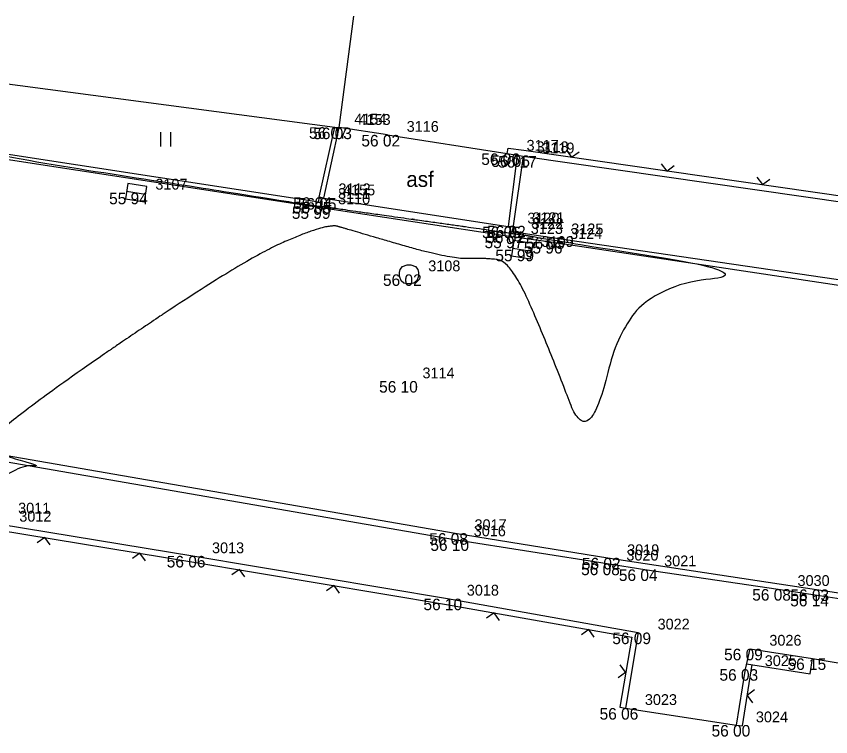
# Model space of a CAD drawing. Extents: x -704017 to -701500, y -1008977 to -1008450.
# Drawn here: x -702378.13 to -702357, y -1008796.57 to -1008777.87 of the extents above; entities that cross this region are included whole.
import ezdxf

# ---------------------------------------------------------------- set-up
doc = ezdxf.new("R2010")
doc.units = 0
for name, color, linetype in [('Z_body', 7, 'Continuous'), ('Z_body_cisla', 7, 'Continuous'), ('Z_body_vysky', 7, 'Continuous'), ('Z_budovy', 7, 'Continuous'), ('Z_komunikace', 7, 'Continuous'), ('Z_obruby', 7, 'Continuous'), ('Z_oploceni', 7, 'Continuous'), ('Z_popis', 7, 'Continuous'), ('Z_rozhrani_ploch', 7, 'Continuous'), ('Z_site_znaky_kanalizace', 7, 'Continuous'), ('Z_site_znaky_pilire', 7, 'Continuous'), ('Z_vrstevnice_hlavni', 7, 'Continuous'), ('Z_vstupy', 7, 'Continuous')]:
    doc.layers.add(name, color=color, linetype=linetype)

# ---------------------------------------------------------------- blocks, each defined once
blk = doc.blocks.new('POINT_DISPLAY')
blk.add_line((0, 0), (0, 0))
blk = doc.blocks.new('Z212')
for p, q in [((-0.17, 0.17), (0, 0)), ((0, 0), (0.17, 0.17))]:
    blk.add_line(p, q)
blk = doc.blocks.new('Z306')
for p, q in [((-0.13, 0.17), (-0.13, -0.2)), ((0.13, 0.17), (0.13, -0.2))]:
    blk.add_line(p, q)
blk = doc.blocks.new('Z620')
for p, q in [((-0.17, 0.2), (-0.05, 0.25)), ((-0.05, 0.25), (0.05, 0.25)), ((0.05, 0.25), (0.17, 0.2)), ((-0.25, 0.05), (-0.23, 0.13)), ((-0.25, -0.05), (-0.25, 0.05)), ((-0.23, 0.13), (-0.17, 0.2)), ((0.17, 0.2), (0.23, 0.13)), ((0.23, 0.13), (0.25, 0.05)), ((0.25, 0.05), (0.25, -0.05)), ((-0.2, -0.17), (-0.25, -0.05)), ((-0.13, -0.23), (-0.2, -0.17)), ((0.2, -0.17), (0.13, -0.23)), ((0.25, -0.05), (0.2, -0.17)), ((-0.05, -0.25), (-0.13, -0.23)), ((0.05, -0.25), (-0.05, -0.25)), ((0.13, -0.23), (0.05, -0.25))]:
    blk.add_line(p, q)
blk = doc.blocks.new('Z38')
for p, q in [((0.25, 0.2), (-0.25, 0.2)), ((-0.25, 0.2), (-0.25, -0.2)), ((-0.25, 0), (0.25, 0)), ((0.25, -0.2), (0.25, 0.2)), ((-0.25, -0.2), (0.25, -0.2))]:
    blk.add_line(p, q)

msp = doc.modelspace()

# ---------------------------------------------------------------- linework, layer by layer
at = {"layer": 'Z_budovy'}
for p, q in [((-702369.75, -1008780.76), (-702369.37, -1008777.87)), ((-702380.68, -1008779.32), (-702369.86, -1008780.75)), ((-702369.86, -1008780.75), (-702369.75, -1008780.76))]:
    msp.add_line(p, q, dxfattribs=at)
at = {"layer": 'Z_komunikace'}
for p, q in [((-702380.87, -1008781.2), (-702370.28, -1008782.83)), ((-702370.28, -1008782.83), (-702365.28, -1008783.59)), ((-702365.28, -1008783.59), (-702364.26, -1008783.73)), ((-702364.26, -1008783.73), (-702351.64, -1008785.62)), ((-702380.11, -1008788.97), (-702366.74, -1008791.29)), ((-702366.74, -1008791.29), (-702362.78, -1008791.93)), ((-702362.78, -1008791.93), (-702357.37, -1008792.75)), ((-702357.37, -1008792.75), (-702346.7, -1008794.35))]:
    msp.add_line(p, q, dxfattribs=at)
at = {"layer": 'Z_obruby'}
for p, q in [((-702370.27, -1008782.57), (-702369.86, -1008780.75)), ((-702380.73, -1008781.08), (-702370.28, -1008782.69)), ((-702364.98, -1008781.5), (-702365.24, -1008783.31)), ((-702370.28, -1008782.69), (-702370.27, -1008782.57)), ((-702370.15, -1008782.59), (-702370.27, -1008782.57)), ((-702370.15, -1008782.59), (-702365.37, -1008783.33)), ((-702365.37, -1008783.33), (-702365.24, -1008783.31)), ((-702365.24, -1008783.31), (-702365.26, -1008783.46)), ((-702365.26, -1008783.46), (-702364.23, -1008783.61)), ((-702364.23, -1008783.61), (-702351.63, -1008785.46)), ((-702380.12, -1008789.13), (-702366.76, -1008791.45)), ((-702366.76, -1008791.45), (-702362.8, -1008792.08)), ((-702362.8, -1008792.08), (-702361.82, -1008792.23)), ((-702361.82, -1008792.23), (-702358.36, -1008792.74)), ((-702358.36, -1008792.74), (-702357.4, -1008792.89)), ((-702357.4, -1008792.89), (-702346.75, -1008794.5))]:
    msp.add_line(p, q, dxfattribs=at)
at = {"layer": 'Z_oploceni'}
for p, q in [((-702365.39, -1008781.43), (-702365.37, -1008781.29)), ((-702365.39, -1008781.43), (-702365.13, -1008781.48)), ((-702365.37, -1008781.29), (-702364.96, -1008781.35)), ((-702364.96, -1008781.35), (-702351.36, -1008783.31)), ((-702365.13, -1008781.48), (-702364.98, -1008781.5)), ((-702364.98, -1008781.5), (-702351.38, -1008783.46)), ((-702378.55, -1008791.06), (-702373.55, -1008791.88)), ((-702378.62, -1008791.2), (-702373.57, -1008792.03)), ((-702373.57, -1008792.03), (-702366.97, -1008793.14)), ((-702373.55, -1008791.88), (-702366.94, -1008792.99)), ((-702366.94, -1008792.99), (-702361.99, -1008793.87)), ((-702366.97, -1008793.14), (-702362.16, -1008793.99)), ((-702361.99, -1008793.87), (-702362.32, -1008795.83)), ((-702362.16, -1008793.99), (-702362.47, -1008795.81)), ((-702359.21, -1008794.82), (-702359.09, -1008794.29)), ((-702359.29, -1008796.29), (-702359.04, -1008794.7)), ((-702359.44, -1008796.27), (-702359.21, -1008794.82)), ((-702362.47, -1008795.81), (-702362.32, -1008795.83)), ((-702359.44, -1008796.27), (-702359.29, -1008796.29))]:
    msp.add_line(p, q, dxfattribs=at)
at = {"layer": 'Z_rozhrani_ploch'}
for p, q in [((-702370.15, -1008782.59), (-702369.75, -1008780.76)), ((-702365.13, -1008781.48), (-702365.37, -1008783.33))]:
    msp.add_line(p, q, dxfattribs=at)
at = {"layer": 'Z_site_znaky_pilire'}
for p, q in [((-702359.09, -1008794.29), (-702357.47, -1008794.54)), ((-702357.53, -1008794.94), (-702357.47, -1008794.54)), ((-702359.18, -1008794.68), (-702357.53, -1008794.94))]:
    msp.add_line(p, q, dxfattribs=at)
at = {"layer": 'Z_vrstevnice_hlavni'}
msp.add_open_spline([(-702380.763, -1008779.303), (-702380.768, -1008779.745), (-702380.814, -1008781.152), (-702372.893, -1008782.393), (-702370.28, -1008782.807), (-702370.258, -1008782.79), (-702369.462, -1008782.913), (-702365.314, -1008783.493), (-702365.268, -1008783.512), (-702364.927, -1008783.55), (-702364.247, -1008783.677), (-702358.651, -1008784.57), (-702362.266, -1008784.943), (-702363.273, -1008789.197), (-702364.26, -1008786.597), (-702365.281, -1008784.24), (-702365.98, -1008784.143), (-702366.876, -1008784.178), (-702369.5, -1008783.41), (-702370.081, -1008783.24), (-702372.421, -1008784.284), (-702379.017, -1008788.822), (-702378.624, -1008789.228), (-702377.444, -1008789.562), (-702377.893, -1008789.517), (-702378.478, -1008789.818), (-702379.093, -1008790.283), (-702379.225, -1008790.78), (-702379.225, -1008790.85)], degree=2, dxfattribs=at)
at = {"layer": 'Z_vstupy'}
for p, q in [((-702368.5, -1008780.95), (-702369.75, -1008780.76)), ((-702368.5, -1008780.95), (-702365.39, -1008781.43)), ((-702357.47, -1008794.54), (-702356.23, -1008794.76)), ((-702362.32, -1008795.83), (-702359.44, -1008796.27))]:
    msp.add_line(p, q, dxfattribs=at)

# ---------------------------------------------------------------- block references
at = {"layer": 'Z_body'}
for p in [(-702369.86, -1008780.75), (-702369.75, -1008780.76), (-702368.5, -1008780.95), (-702365.39, -1008781.43), (-702365.13, -1008781.48), (-702364.98, -1008781.5), (-702375.02, -1008782.45), (-702370.28, -1008782.69), (-702370.27, -1008782.57), (-702370.15, -1008782.59), (-702370.28, -1008782.83), (-702365.37, -1008783.33), (-702365.24, -1008783.31), (-702365.28, -1008783.59), (-702365.26, -1008783.46), (-702364.26, -1008783.73), (-702364.23, -1008783.61), (-702365, -1008783.93), (-702367.94, -1008784.57), (-702368.09, -1008787.34), (-702366.74, -1008791.29), (-702366.76, -1008791.45), (-702373.55, -1008791.88), (-702362.78, -1008791.93), (-702362.8, -1008792.08), (-702361.82, -1008792.23), (-702358.36, -1008792.74), (-702357.37, -1008792.75), (-702366.94, -1008792.99), (-702357.4, -1008792.89), (-702361.99, -1008793.87), (-702359.09, -1008794.29), (-702357.47, -1008794.54), (-702359.21, -1008794.82), (-702362.32, -1008795.83), (-702359.44, -1008796.27)]:
    msp.add_blockref('POINT_DISPLAY', p, dxfattribs=at)
at = {"layer": 'Z_oploceni'}
for p, rotation in [((-702363.72, -1008781.53), -8.200000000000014), ((-702361.25, -1008781.89), -8.200000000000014), ((-702358.77, -1008782.24), -8.200000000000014), ((-702377.39, -1008791.4), 170.7), ((-702374.92, -1008791.81), 170.7), ((-702372.34, -1008792.23), 170.5), ((-702369.88, -1008792.65), 170.5), ((-702365.73, -1008793.36), 169.9), ((-702363.27, -1008793.79), 169.9), ((-702362.32, -1008794.9), 80.4), ((-702359.17, -1008795.5), -99.00000000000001)]:
    msp.add_blockref('Z212', p, dxfattribs=dict(at, rotation=rotation))
at = {"layer": 'Z_popis'}
msp.add_blockref('Z306', (-702374.26, -1008781.05), dxfattribs=at)
at = {"layer": 'Z_site_znaky_kanalizace', "rotation": -9.000000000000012}
for p in [(-702375.02, -1008782.45), (-702365, -1008783.93)]:
    msp.add_blockref('Z38', p, dxfattribs=at)
at = {"layer": 'Z_site_znaky_kanalizace'}
msp.add_blockref('Z620', (-702367.94, -1008784.57), dxfattribs=at)

# ---------------------------------------------------------------- texts
at = {"layer": 'Z_body_cisla'}
for s, p in [('4154', (-702369.36, -1008780.68)), ('4153', (-702369.25, -1008780.69)), ('3116', (-702368, -1008780.87)), ('3117', (-702364.89, -1008781.36)), ('3118', (-702364.63, -1008781.4)), ('3119', (-702364.48, -1008781.43)), ('3107', (-702374.52, -1008782.37)), ('3112', (-702369.77, -1008782.49)), ('4155', (-702369.65, -1008782.52)), ('3111', (-702369.78, -1008782.61)), ('3110', (-702369.78, -1008782.75)), ('3121', (-702364.74, -1008783.24)), ('3120', (-702364.87, -1008783.25)), ('3122', (-702364.76, -1008783.39)), ('3123', (-702364.78, -1008783.52)), ('3124', (-702363.76, -1008783.65)), ('3125', (-702363.73, -1008783.53)), ('3109', (-702364.5, -1008783.86)), ('3108', (-702367.44, -1008784.49)), ('3114', (-702367.59, -1008787.27)), ('3011', (-702378.08, -1008790.78)), ('3012', (-702378.05, -1008790.99)), ('3017', (-702366.24, -1008791.21)), ('3016', (-702366.26, -1008791.37)), ('3013', (-702373.05, -1008791.81)), ('3019', (-702362.28, -1008791.86)), ('3020', (-702362.3, -1008792)), ('3021', (-702361.32, -1008792.15)), ('3030', (-702357.86, -1008792.66)), ('3018', (-702366.44, -1008792.91)), ('3022', (-702361.49, -1008793.79)), ('3026', (-702358.59, -1008794.21)), ('3025', (-702358.71, -1008794.74)), ('3023', (-702361.82, -1008795.75)), ('3024', (-702358.94, -1008796.2))]:
    msp.add_text(s, height=0.28, dxfattribs=at).set_placement(p)
at = {"layer": 'Z_body_vysky'}
for s, p in [('56 07', (-702370.535, -1008781.05)), ('56 03', (-702370.425, -1008781.06)), ('56 02', (-702369.175, -1008781.25)), ('56 06', (-702366.065, -1008781.73)), ('56 06', (-702365.805, -1008781.78)), ('56 17', (-702365.63, -1008781.8)), ('55 94', (-702375.72, -1008782.75)), ('56 05', (-702370.955, -1008782.99)), ('56 04', (-702370.945, -1008782.87)), ('56 05', (-702370.825, -1008782.89)), ('55 99', (-702370.98, -1008783.13)), ('56 05', (-702366.045, -1008783.63)), ('56 02', (-702365.915, -1008783.61)), ('55 97', (-702365.98, -1008783.89)), ('56 02', (-702365.935, -1008783.76)), ('55 96', (-702364.96, -1008784.03)), ('56 05', (-702364.905, -1008783.91)), ('55 99', (-702365.7, -1008784.23)), ('56 02', (-702368.615, -1008784.87)), ('56 10', (-702368.715, -1008787.64)), ('56 08', (-702367.415, -1008791.59)), ('56 10', (-702367.385, -1008791.75)), ('56 06', (-702374.225, -1008792.18)), ('56 02', (-702363.455, -1008792.23)), ('56 08', (-702363.475, -1008792.38)), ('56 04', (-702362.495, -1008792.53)), ('56 08', (-702359.035, -1008793.04)), ('56 14', (-702358.05, -1008793.19)), ('56 03', (-702358.045, -1008793.05)), ('56 10', (-702367.565, -1008793.29)), ('56 09', (-702362.665, -1008794.17)), ('56 09', (-702359.765, -1008794.59)), ('56 15', (-702358.12, -1008794.84)), ('56 03', (-702359.885, -1008795.12)), ('56 06', (-702362.995, -1008796.13)), ('56 00', (-702360.09, -1008796.57))]:
    msp.add_text(s, height=0.3, dxfattribs=at).set_placement(p)
at = {"layer": 'Z_popis'}
msp.add_text('asf', height=0.4, dxfattribs=at).set_placement((-702368.01, -1008782.3))

doc.saveas('drawing.dxf')
